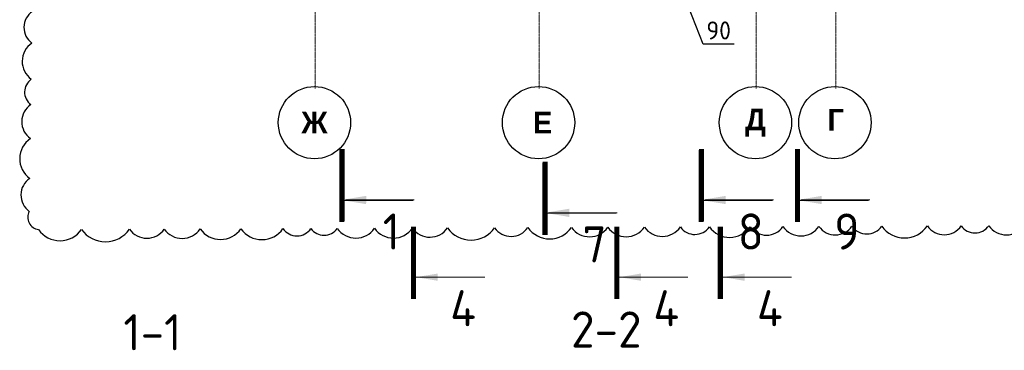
# Model space of a CAD drawing. Header units: millimetres. Extents: x 247266 to 730847, y -636031 to 10052.
# Tile 279 of 330: x 531394 to 545014, y -109106 to -104529. Entities that reach past the tile are written whole.
import ezdxf

# ---------------------------------------------------------------- set-up
doc = ezdxf.new("R2010")
doc.units = ezdxf.units.MM
doc.linetypes.add('______5', pattern=[1100, 800, -100, 100, -100])
doc.linetypes.add('осевая', pattern=[50.8, 31.75, -6.35, 6.35, -6.35])
doc.layers.add('Исправления', color=1, linetype='Continuous')
doc.layers.add('РАЗМЕРЫ', color=7, linetype='Continuous')
doc.layers.add('Оси', color=7, linetype='______5', lineweight=18)
doc.layers.add('Узлы', color=7, linetype='Continuous', lineweight=0)
doc.styles.add('Century Gothic', font='GOTHIC.TTF')
doc.styles.add('GOST-2.304_Type-B', font='GOST_Common.ttf')
doc.dimstyles.new('СПДС', dxfattribs={"dimscale": 100, "dimtxt": 2.5, "dimasz": 2.5, "dimexe": 1.25, "dimexo": 0, "dimtad": 1, "dimdec": 0, "dimtxsty": 'GOST-2.304_Type-B', "dimblk": 'ARCHTICK', "dimcen": 2.5, "dimdle": 2, "dimadec": 0, "dimazin": 2, "dimtfac": 0.75, "dimtdec": 0, "dimtmove": 1, "dimatfit": 3, "dimfxl": 1, "dimtolj": 1, "dimarcsym": 1})

# ---------------------------------------------------------------- blocks, each defined once
blk = doc.blocks.new('NSY101')
at = {"color": 0, "linetype": 'ByBlock', "lineweight": -2}
blk.add_circle((0, 0), 50, dxfattribs=at)
blk = doc.blocks.new('_ArchTick')
at = {"color": 0, "linetype": 'ByBlock', "const_width": 0.15}
blk.add_lwpolyline([(-0.5, -0.5), (0.5, 0.5)], dxfattribs=at)
blk = doc.blocks.new('*D3235')
at = {"layer": 'DEFPOINTS', "color": 0, "ltscale": 100}
for p in [(540125, -102606), (540217, -102606), (540217, -103146)]:
    blk.add_point(p, dxfattribs=at)
at = {"layer": 'РАЗМЕРЫ', "color": 0, "lineweight": -2}
for p, q in [((540125, -102606), (540125, -103271)), ((540217, -102606), (540217, -103271)), ((539925, -103146), (540417, -103146)), ((540850, -104866), (540171, -103146)), ((541276, -104866), (540850, -104866))]:
    blk.add_line(p, q, dxfattribs=at)
at = {"layer": 'РАЗМЕРЫ', "color": 0, "lineweight": -2, "ltscale": 100, "xscale": 250, "yscale": 250, "zscale": 250}
blk.add_blockref('_ArchTick', (540125, -103146), dxfattribs=at)
at = {"layer": 'РАЗМЕРЫ', "color": 0, "lineweight": -2, "ltscale": 100, "xscale": 250, "yscale": 250, "zscale": 250, "rotation": 180}
blk.add_blockref('_ArchTick', (540217, -103146), dxfattribs=at)
at = {"layer": 'РАЗМЕРЫ', "color": 0, "ltscale": 100, "insert": (541063, -104678), "char_height": 250, "attachment_point": 5, "style": 'GOST-2.304_Type-B'}
blk.add_mtext('\\A1;90', dxfattribs=at)

msp = doc.modelspace()

# ---------------------------------------------------------------- linework, layer by layer
at = {"layer": 'Исправления'}
msp.add_lwpolyline([(531569.09, -104415.97, 0.52056705), (531562.25, -104852.66, 0.52056705), (531554.41, -105353.28, 0.52056705), (531548.92, -105703.37, 0.52056705), (531541.53, -106174.83, 0.52056705), (531532.9, -106725.79, 0.52056705), (531525.75, -107181.85, 0.52056705), (531654.75, -107434.89, 0.52056705), (532249.37, -107432.44, 0.52056705), (532911.37, -107429.72, 0.52056705), (533393.64, -107427.74, 0.52056705), (533890.74, -107425.7, 0.52056705), (534454.73, -107423.38, 0.52056705), (535035.82, -107420.99, 0.52056705), (535423.12, -107419.4, 0.52056705), (535786.61, -107417.91, 0.52056705), (536301.84, -107415.79, 0.52056705), (536826.48, -107413.63, 0.52056705), (537312.3, -107411.64, 0.52056705), (537963.13, -107408.96, 0.52056705), (538423.03, -107407.07, 0.52056705), (539027.63, -107404.59, 0.52056705), (539529.75, -107402.52, 0.52056705), (540035.79, -107400.45, 0.52056705), (540533.46, -107398.4, 0.52056705), (540933.86, -107396.75, 0.52056705), (541496.39, -107394.44, 0.52056705), (541952.26, -107392.57, 0.52056705), (542450.03, -107390.52, 0.52056705), (542906.2, -107388.65, 0.52056705), (543318.69, -107386.95, 0.52056705), (543949.46, -107384.36, 0.52056705), (544418.17, -107382.44, 0.52056705), (544798.2, -107380.87, 0.52056705), (545291.68, -107378.85, 0.52056705)], format="xyb", dxfattribs=at)
at = {"layer": 'Оси', "linetype": 'осевая', "lineweight": 0, "ltscale": 0.3, "transparency": 33554687}
for p, q in [((535481.17, -105479.42), (535481.17, -97877.14)), ((538581.17, -105479.42), (538581.17, -97877.14)), ((541581.17, -105479.42), (541581.17, -97877.14)), ((542681.17, -105479.42), (542681.17, -97877.14))]:
    msp.add_line(p, q, dxfattribs=at)
at = {"layer": 'Узлы', "linetype": 'Continuous', "lineweight": 0}
for p, q in [((535884.5, -107031.26, 200), (536834.5, -107031.26, 200)), ((535899.66, -107024.01, 200), (536849.66, -107024.01, 200)), ((540857.11, -107031.26, 200), (541807.11, -107031.26, 200)), ((540872.27, -107024.01, 200), (541822.27, -107024.01, 200)), ((542186.1, -107031.26, 200), (543136.1, -107031.26, 200)), ((542201.26, -107024.01, 200), (543151.26, -107024.01, 200)), ((538694.81, -107209.16, 200), (539644.81, -107209.16, 200)), ((538709.97, -107201.91, 200), (539659.97, -107201.91, 200)), ((536877.05, -108092.83, 200), (537827.05, -108092.83, 200)), ((539687.36, -108092.83, 200), (540637.36, -108092.83, 200)), ((541120.35, -108092.83, 200), (542070.35, -108092.83, 200))]:
    msp.add_line(p, q, dxfattribs=at)
at = {"layer": 'Узлы', "linetype": 'Continuous', "lineweight": 0, "const_width": 70, "elevation": 200}
for points in [[(535849.5, -107331.26), (535849.5, -106331.26)], [(535852.06, -107317.68), (535852.06, -106317.68)], [(540822.11, -107331.26), (540822.11, -106331.26)], [(540824.67, -107317.68), (540824.67, -106317.68)], [(542151.1, -107331.26), (542151.1, -106331.26)], [(542153.66, -107317.68), (542153.66, -106317.68)], [(538659.81, -107509.16), (538659.81, -106509.16)], [(538662.37, -107495.58), (538662.37, -106495.58)], [(536842.05, -108392.83), (536842.05, -107392.83)], [(539652.36, -108392.83), (539652.36, -107392.83)], [(541085.35, -108392.83), (541085.35, -107392.83)]]:
    msp.add_lwpolyline(points, dxfattribs=at)
at = {"layer": 'Узлы', "linetype": 'Continuous', "lineweight": 0}
for points in [[(535884.5, -107031.26, 200), (536184.95, -107081.54, 200), (536184.95, -106980.98, 200)], [(535887.06, -107017.68, 200), (536187.51, -107067.95, 200), (536187.51, -106967.4, 200)], [(540857.11, -107031.26, 200), (541157.56, -107081.54, 200), (541157.56, -106980.98, 200)], [(540859.67, -107017.68, 200), (541160.12, -107067.95, 200), (541160.12, -106967.4, 200)], [(542186.1, -107031.26, 200), (542486.55, -107081.54, 200), (542486.55, -106980.98, 200)], [(542188.66, -107017.68, 200), (542489.11, -107067.95, 200), (542489.11, -106967.4, 200)], [(538694.81, -107209.16, 200), (538995.26, -107259.44, 200), (538995.26, -107158.88, 200)], [(538697.37, -107195.58, 200), (538997.82, -107245.85, 200), (538997.82, -107145.3, 200)], [(536877.05, -108092.83, 200), (537177.5, -108143.11, 200), (537177.5, -108042.55, 200)], [(539687.36, -108092.83, 200), (539987.81, -108143.11, 200), (539987.81, -108042.55, 200)], [(541120.35, -108092.83, 200), (541420.8, -108143.11, 200), (541420.8, -108042.55, 200)]]:
    msp.add_solid(points, dxfattribs=at)

# ---------------------------------------------------------------- block references
at = {"layer": 'Оси', "linetype": 'Continuous', "lineweight": 25, "transparency": 33554687, "xscale": 9.999999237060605, "yscale": 9.999999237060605, "zscale": 9.999999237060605, "rotation": 90.00000000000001}
for p in [(535471.06, -105953.88), (538571.06, -105953.88), (541571.06, -105953.88), (542671.06, -105953.88)]:
    msp.add_blockref('NSY101', p, dxfattribs=at)

# ---------------------------------------------------------------- texts
at = {"layer": 'Оси', "linetype": 'Continuous', "lineweight": 25, "transparency": 33554687, "char_height": 300, "attachment_point": 5, "style": 'Century Gothic'}
for s, insert, width in [('\\A1;{\\fCentury Gothic|i0|b1;\\H300.000000;\\W1.000000;\\C16;Ж}\\P', (535471.06, -105953.88), 540), ('\\A1;{\\fCentury Gothic|i0|b1;\\H300.000000;\\W1.000000;\\C16; Е}\\P', (538571.06, -105953.88), 480), ('\\A1;{\\fCentury Gothic|i0|b1;\\H300.000000;\\W1.000000;\\C16;Д}\\P', (541571.06, -105953.88), 470), ('\\A1;{\\fCentury Gothic|i0|b1;\\H300.000000;\\W1.000000;\\C16;Г}\\P', (542681.17, -105912.95), 345)]:
    msp.add_mtext(s, dxfattribs=dict(at, insert=insert, width=width))
at = {"layer": 'РАЗМЕРЫ', "char_height": 500, "attachment_point": 5, "style": 'GOST-2.304_Type-B'}
for s, insert in [('1-1', (533229.03, -108855.51)), ('2-2', (539507.96, -108817.29))]:
    msp.add_mtext_dynamic_manual_height_columns(s, width=3941.2128, gutter_width=625, heights=[0], dxfattribs=dict(at, insert=insert))
at = {"layer": 'Узлы', "linetype": 'Continuous', "lineweight": 0, "char_height": 500, "attachment_point": 5, "style": 'GOST-2.304_Type-B'}
for s, insert in [('1', (536534.5, -107461.26, 200)), ('8', (541507.11, -107461.26, 200)), ('9', (542836.1, -107461.26, 200)), ('7', (539344.81, -107639.16, 200)), ('4', (537527.05, -108522.83, 200)), ('4', (540337.36, -108522.83, 200)), ('4', (541770.35, -108522.83, 200))]:
    msp.add_mtext_dynamic_manual_height_columns(s, width=723.8798, gutter_width=25, heights=[0], dxfattribs=dict(at, insert=insert))

# ---------------------------------------------------------------- dimensions: what is measured, and where the dimension line sits
at = {"layer": 'РАЗМЕРЫ'}
dim = msp.add_linear_dim(base=(540217.05, -103145.68), p1=(540124.71, -102606.39), p2=(540217.05, -102606.05, 0), dimstyle='СПДС', override={"dimrnd": 5}, dxfattribs=at)
dim.commit()
dim.dimension.update_dxf_attribs({"geometry": '*D3235', "text_midpoint": (540912.95, -104866.09), "dimtype": 160})

doc.saveas('drawing.dxf')
